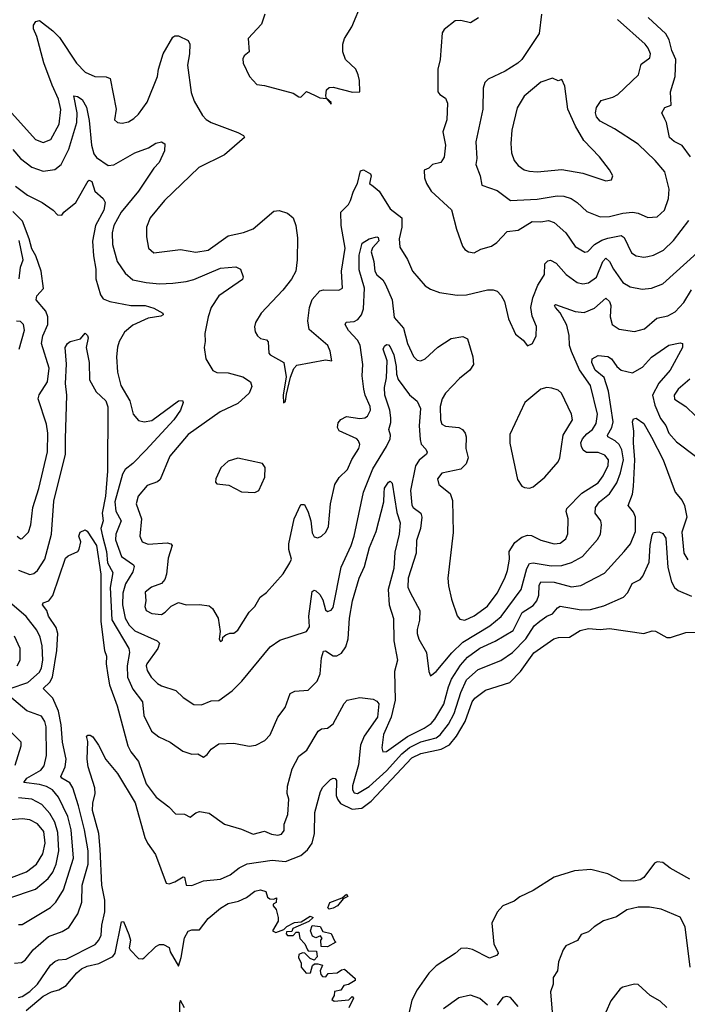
# Model space of a CAD drawing. Extents: x 1678759 to 1859541, y 384609 to 522867.
# Tile 310 of 466: x 1762611 to 1766112, y 490149 to 495314. Entities that reach past the tile are written whole.
import ezdxf

# ---------------------------------------------------------------- set-up
doc = ezdxf.new("R2010")
doc.units = 0

msp = doc.modelspace()

# ---------------------------------------------------------------- linework, layer by layer
at = {"layer": '0CON20XD'}
for points in [[(1763896.6, 495343.4), (1763879.4, 495290.6), (1763810, 495215), (1763814.1, 495145.9), (1763788.8, 495125), (1763781.7, 495108.3), (1763783.8, 495085), (1763816.7, 495015), (1763855, 494973.3), (1763895, 494968.8), (1764045, 494928.6), (1764075, 494908.8), (1764085, 494906.7), (1764115, 494936.7), (1764158, 494918), (1764185, 494903.3), (1764220, 494900), (1764245, 494870), (1764245, 494880), (1764220, 494900), (1764217.5, 494915), (1764221.2, 494945), (1764235, 494958.8), (1764255, 494960), (1764357, 494933), (1764396, 494935), (1764394, 494995), (1764386, 495025), (1764374.1, 495054.1), (1764320, 495105), (1764306.2, 495145), (1764306, 495185), (1764314.3, 495215), (1764353.8, 495276.2), (1764408.1, 495405)], [(1765016.7, 495323.3), (1764975, 495298), (1764925, 495308.9), (1764895, 495307.1)], [(1765348, 495342), (1765335, 495241.2), (1765245, 495105.6), (1765223.1, 495085), (1765156.8, 495043.2), (1765067.8, 495002.2), (1765050, 494985), (1765041.4, 494955), (1765040, 494845), (1765003, 494673), (1765008.8, 494585), (1765003.9, 494555), (1765025.8, 494494.2), (1765034.2, 494445), (1765115, 494417.3), (1765185, 494364.5), (1765325, 494372.5), (1765429.9, 494390.1), (1765465, 494388.4), (1765504.2, 494375), (1765535.6, 494355), (1765585, 494307.9), (1765655, 494278.9), (1765705, 494280.9), (1765775, 494299.7), (1765825, 494303.4), (1765855, 494298.7), (1765905, 494276.7)], [(1765905, 494276.7), (1765955, 494280.5), (1765992.5, 494315), (1766014.7, 494375.3), (1766017.5, 494425), (1765994.6, 494515), (1765943.6, 494575), (1765855, 494660), (1765730.5, 494740.5), (1765655, 494781.1), (1765636.1, 494805), (1765630.4, 494825), (1765636.9, 494853.1), (1765660.5, 494889.5), (1765722, 494908), (1765747.8, 494922.2), (1765856.9, 495025), (1765870, 495080), (1765916.4, 495113.6), (1765919.5, 495135), (1765907.7, 495165), (1765891.8, 495185), (1765746.4, 495315)], [(1766129.6, 494595), (1766085, 494653.3), (1766042.9, 494675), (1766018.6, 494695), (1766003.7, 494773.7), (1765995, 494792), (1765979.4, 494825), (1765995, 494854), (1766027.5, 494865), (1766023.6, 494935), (1766049.1, 495015), (1766051.5, 495105), (1766032, 495152), (1766018.2, 495208.2), (1765999.9, 495239.9), (1765907.1, 495325)], [(1762490.1, 494910.1), (1762695, 494685.6), (1762735, 494670.4), (1762774.3, 494685), (1762818.2, 494765), (1762827, 494843), (1762815, 494897.5), (1762781, 494971), (1762738.2, 495088.2), (1762701.5, 495225), (1762683.3, 495265), (1762684.2, 495285), (1762696.7, 495305), (1762715, 495310), (1762785.9, 495255.9), (1762821, 495221), (1762909.1, 495085), (1762955, 495038.1), (1763005, 495016.4), (1763065, 495014.5), (1763085.7, 495005), (1763116.7, 494845), (1763109.3, 494789.3), (1763123.6, 494773.6), (1763149.7, 494770.3), (1763182.1, 494777.9), (1763210, 494795), (1763235, 494818.8), (1763279.7, 494880.3), (1763334.7, 495015), (1763340, 495055), (1763363.6, 495135), (1763415, 495221.2), (1763425, 495229.2), (1763445, 495229.2), (1763495.4, 495205.4), (1763503.1, 495185), (1763501.5, 495135), (1763491.5, 495075), (1763511.2, 494931.2), (1763527, 494887), (1763570.6, 494810.6), (1763589.7, 494789.7), (1763615, 494774.3), (1763755, 494721.4), (1763785.6, 494705.6), (1763790, 494695), (1763685, 494605.5), (1763550.8, 494539.2), (1763370.6, 494365), (1763295.6, 494275), (1763276.7, 494225), (1763275.6, 494174.4), (1763286.5, 494115), (1763315, 494091.1), (1763455, 494108.8), (1763535, 494094.5), (1763599.2, 494105), (1763705, 494180), (1763785, 494197.3), (1763835, 494217.5), (1763945, 494309.5), (1763972.4, 494312.4), (1764015, 494299.5), (1764045.6, 494275), (1764060, 494235), (1764068.9, 494168.9), (1764067.1, 494055), (1764058.8, 493995), (1764036.4, 493953.6), (1763990.6, 493895), (1763877.1, 493775), (1763848, 493725), (1763842.3, 493702.3), (1763845.9, 493675.9), (1763858, 493655), (1763875, 493641.9), (1763905, 493634.2), (1763914.5, 493624.5), (1763918.5, 493565), (1763924.4, 493555), (1763996.3, 493516.3), (1764008.7, 493441.3), (1763993.5, 493343.5), (1763994.5, 493304.5), (1764005, 493313.3), (1764010.3, 493350.3), (1764030.8, 493439.3), (1764049.5, 493485), (1764065, 493502.5), (1764215, 493530), (1764247.5, 493525), (1764240, 493575), (1764228, 493605), (1764128.9, 493688.9), (1764122.1, 493735), (1764130.5, 493805), (1764144.6, 493845.4), (1764185, 493891.4), (1764205, 493897.1), (1764285, 493894.2), (1764304.2, 493905.8), (1764298.5, 493995), (1764318.2, 494115), (1764297.4, 494235), (1764296, 494304), (1764335, 494344.3), (1764346.5, 494365), (1764361.2, 494415), (1764383.1, 494455), (1764398.6, 494521.4), (1764415, 494525.5), (1764450.5, 494505), (1764454.6, 494495), (1764446, 494455), (1764465, 494439.7), (1764496.9, 494415), (1764555, 494321.4), (1764614.6, 494274.6), (1764615.5, 494225), (1764601.2, 494165), (1764605, 494121.2), (1764645, 494056.2), (1764671.1, 493995), (1764738.2, 493918.2), (1764765, 493900), (1764812.1, 493882.1), (1764905, 493869.4), (1764955, 493870), (1765065, 493897.3), (1765095, 493897.5), (1765115, 493889.4), (1765136.7, 493866.7), (1765153.3, 493835), (1765174.2, 493745), (1765210.8, 493665), (1765252.2, 493632.2), (1765275, 493603.8), (1765301.2, 493615), (1765320, 493655), (1765322, 493705), (1765298.1, 493758.1), (1765291.9, 493805), (1765302.2, 493855), (1765328.8, 493921.2), (1765350, 493955), (1765363.2, 493976.8), (1765366, 494034), (1765380.4, 494049.6), (1765395, 494052.5), (1765425, 494037.1), (1765478, 493978), (1765535, 493935.6), (1765565, 493928.5), (1765595, 493934), (1765636, 493964), (1765668.9, 494045), (1765685, 494063.6), (1765705, 494046.2), (1765726.1, 494005), (1765775, 493935.5), (1765812.1, 493912.1), (1765875, 493900), (1765925, 493905.5), (1765985, 493928.9), (1766165, 494090)], [(1764895, 495307.1), (1764837.3, 495262.7), (1764826.9, 495245), (1764815.7, 495105), (1764803.6, 495055), (1764803.5, 494935), (1764815, 494920.8), (1764845, 494902.5), (1764855.4, 494875.4), (1764852.1, 494787.9), (1764830.8, 494725), (1764844.6, 494655), (1764837, 494593), (1764820, 494565), (1764775.8, 494554.2), (1764757.5, 494535), (1764733.3, 494525), (1764734.2, 494485), (1764744.3, 494455), (1764770, 494415), (1764876.7, 494316.7), (1764902.2, 494215), (1764932.9, 494125), (1764945, 494108), (1764965, 494095.8), (1764995, 494091.4), (1765029.8, 494110.2), (1765085, 494126.7), (1765114.2, 494145), (1765168, 494202), (1765225, 494209.2), (1765298.6, 494255), (1765345, 494253.4), (1765385, 494259.7), (1765415, 494249.6), (1765475, 494195.6), (1765525, 494123.8), (1765575, 494094.1), (1765591.5, 494098.5), (1765625.2, 494134.8), (1765663.5, 494156.5), (1765695, 494168.4), (1765765, 494181.4), (1765781.5, 494171.5), (1765820.4, 494090.4), (1765845, 494075.5), (1765885, 494068.5), (1765905, 494071.5), (1765935, 494079.1), (1765988.2, 494105), (1766040.4, 494155), (1766119.8, 494260.2)], [(1765685, 494469.2), (1765715, 494473.8), (1765721.2, 494495), (1765705, 494526.2), (1765651.9, 494595), (1765570.3, 494680.3), (1765525.6, 494755), (1765485.6, 494845), (1765470, 494965), (1765455, 495000), (1765435, 494993.3), (1765405, 495006.2), (1765345, 494985.7), (1765257.8, 494912.2), (1765219.4, 494850.6), (1765192.1, 494735), (1765187.3, 494665), (1765191.1, 494615), (1765204.4, 494575), (1765225, 494549.2), (1765257, 494527), (1765285, 494518.5), (1765325, 494515.5), (1765455, 494528.2), (1765565, 494508.9), (1765685, 494469.2)], [(1762575, 494632.1), (1762616.2, 494585), (1762675, 494540), (1762735, 494519.7), (1762795, 494527.5), (1762829.6, 494555), (1762869.1, 494635), (1762910.7, 494775), (1762912.3, 494825), (1762895.8, 494914.2), (1762915, 494910.8), (1762938.8, 494895), (1762961.6, 494855), (1762976.6, 494785), (1762988.8, 494655), (1763000.3, 494610.3), (1763015, 494591.2), (1763075, 494548.9), (1763105, 494552.9), (1763215, 494615.4), (1763287.6, 494642.4), (1763325, 494666.5), (1763355, 494673.3), (1763372.5, 494662.5), (1763370.8, 494625), (1763342.5, 494565), (1763315, 494534.4), (1763234.1, 494415), (1763143.1, 494305), (1763105.6, 494234.4), (1763096.9, 494195), (1763098.2, 494135), (1763122.5, 494045), (1763163.8, 493983.8), (1763205, 493950), (1763275, 493935.3), (1763345, 493928.8), (1763415, 493932.1), (1763485, 493940), (1763525, 493950.9), (1763665, 494011.1), (1763745, 494017.5), (1763769.2, 494005), (1763784, 493965), (1763779.1, 493950.9), (1763655.6, 493865), (1763616.4, 493805), (1763599.1, 493755), (1763581.7, 493668.3), (1763584.4, 493625), (1763579.5, 493595), (1763586.9, 493535), (1763625, 493473.1), (1763645, 493463.5), (1763705, 493461.5), (1763781.1, 493441.1), (1763822, 493415), (1763829.4, 493390.6), (1763814.3, 493355), (1763755, 493300.8), (1763662.6, 493257.4), (1763495, 493137.5), (1763398.2, 493025), (1763348.6, 492901.4), (1763335, 492890.4), (1763279.4, 492870.6), (1763232.3, 492815), (1763221.5, 492775), (1763250.8, 492695), (1763241.5, 492605), (1763253.1, 492575), (1763285, 492562.9), (1763385, 492570.5), (1763403.8, 492565), (1763411.4, 492555), (1763389.8, 492490.2), (1763381.9, 492405), (1763372, 492378), (1763355, 492357.1), (1763302.9, 492337.1), (1763269.5, 492310.5), (1763272.7, 492265), (1763267.5, 492235), (1763274.7, 492214.7), (1763305, 492198.5), (1763355, 492193.5), (1763375, 492205.7), (1763405, 492237.5), (1763445, 492257.5), (1763485, 492244.3), (1763555, 492245.7), (1763605, 492238.8), (1763623.3, 492225), (1763652.5, 492175), (1763663.3, 492105), (1763657.5, 492065), (1763665, 492052.5), (1763675, 492060), (1763677.5, 492075), (1763692.5, 492087.5), (1763713.9, 492096.1), (1763735, 492096), (1763755, 492112.5), (1763815, 492206.2), (1763845, 492236.7), (1763873.1, 492285), (1763905, 492308.6), (1763992.7, 492407.3), (1764028.5, 492465), (1764036.4, 492485), (1764022.5, 492535), (1764023.5, 492565), (1764050.6, 492695), (1764085, 492770), (1764105, 492770), (1764125, 492730), (1764138.5, 492685), (1764145, 492622.5), (1764155, 492601.4), (1764175, 492595.7), (1764195, 492604.2), (1764217.5, 492625), (1764230.6, 492655), (1764241.8, 492775), (1764264.5, 492875), (1764286.8, 492913.2), (1764330, 492955), (1764353.1, 493006.9), (1764389.1, 493065), (1764394.4, 493085), (1764388.9, 493105), (1764379.4, 493115), (1764287.6, 493157.6), (1764278.5, 493175), (1764281.2, 493198.8), (1764295, 493217.5), (1764325, 493231.8), (1764395, 493221.3), (1764422, 493225), (1764435.5, 493235), (1764450.9, 493265), (1764450, 493285), (1764422.9, 493345), (1764416.2, 493375), (1764407.4, 493445), (1764411.5, 493505), (1764396.2, 493606.2), (1764383.6, 493633.6), (1764335, 493682.7), (1764317.8, 493715), (1764323.1, 493726.9), (1764365, 493730.4), (1764385, 493741.1), (1764403.2, 493765), (1764413.6, 493796.4), (1764420, 493905), (1764391.9, 494001.9), (1764392.2, 494077.8), (1764408.2, 494141.8), (1764445, 494164.7), (1764485, 494175.6), (1764491.7, 494171.7), (1764495, 494153.1), (1764462.2, 494117.8), (1764455.3, 494095.3), (1764468.8, 494045), (1764473.6, 493995), (1764484.4, 493975), (1764515, 493950), (1764530, 493925), (1764564.2, 493845), (1764575, 493752.5), (1764623.8, 493695), (1764645, 493615.8), (1764676.7, 493546.7), (1764695, 493527.8), (1764715, 493524.6), (1764738.1, 493535), (1764804.2, 493595.8), (1764875, 493641.5), (1764935, 493651.4), (1764959.1, 493639.1), (1764987.5, 493545), (1764991.5, 493505), (1764972.2, 493475), (1764918.5, 493431.5), (1764845, 493354.5), (1764826.6, 493325), (1764817.1, 493285), (1764817.7, 493215), (1764825, 493191.4), (1764845, 493181.5), (1764915, 493175.5), (1764933.8, 493163.8), (1764946.9, 493145), (1764952.2, 493125), (1764951.1, 493065), (1764962.5, 493015), (1764952, 492985), (1764925, 492956.2), (1764825, 492935.6), (1764802, 492905), (1764808.8, 492875), (1764868.3, 492828.3), (1764881.7, 492791.7), (1764885.4, 492624.6), (1764857.1, 492385), (1764859.4, 492345), (1764876.5, 492275), (1764906.4, 492186.4), (1764919.1, 492169.1), (1764945, 492164.6), (1764995, 492187.3), (1765065, 492237.7), (1765115.9, 492305), (1765156.2, 492385), (1765169.6, 492425), (1765179.5, 492485), (1765178.9, 492525), (1765208.3, 492571.7), (1765245, 492599.1), (1765275, 492609.6), (1765295, 492609.1), (1765345, 492584.5), (1765415, 492564.4), (1765445, 492568.9), (1765475, 492590), (1765486.2, 492616.2), (1765488, 492695), (1765476.9, 492735), (1765480, 492750), (1765560.2, 492829.8), (1765645.1, 492884.9), (1765671.5, 492921.5), (1765697.8, 492975), (1765698.4, 493005), (1765680, 493030), (1765645, 493043.3), (1765583.1, 493043.1), (1765567.2, 493055), (1765557, 493075), (1765554.4, 493095), (1765563.5, 493115), (1765585, 493141.6), (1765615.3, 493165), (1765634.7, 493195), (1765641.4, 493245), (1765604.8, 493394.8), (1765547.4, 493477.4), (1765505, 493572.5), (1765494.6, 493605), (1765492.4, 493657.6), (1765481.2, 493711.2), (1765446, 493776), (1765420.8, 493805), (1765416.7, 493815), (1765420.8, 493819.2), (1765525, 493782.7), (1765571.7, 493778.3), (1765625, 493800), (1765685, 493853.1), (1765704.5, 493835), (1765711.6, 493815), (1765708.8, 493755), (1765718.9, 493715), (1765755, 493690.4), (1765835, 493677.5), (1765887.3, 493692.7), (1765951.9, 493748.1), (1766009.6, 493760.4), (1766049.1, 493780.9), (1766095, 493830), (1766135, 493897.1)], [(1762590.3, 494440.3), (1762653.1, 494393.1), (1762728.8, 494355), (1762786.2, 494315), (1762809.3, 494289.3), (1762831.7, 494288.3), (1762842.5, 494305)], [(1762842.5, 494305), (1762905.3, 494354.7), (1762971.2, 494468.8), (1762975, 494472.5), (1762990, 494465), (1763006, 494415), (1763048.8, 494375), (1763059.4, 494355), (1763053.2, 494315), (1763008.4, 494235), (1762992.8, 494152.8), (1762998.1, 494075), (1763011.6, 494005), (1763010.6, 493955), (1763035, 493870), (1763050, 493850), (1763085, 493835.4), (1763194.7, 493814.7), (1763268.8, 493815), (1763315, 493800.4), (1763362.5, 493775), (1763364, 493765), (1763352, 493758), (1763285, 493747.5), (1763205, 493711.9), (1763161.6, 493675), (1763133.7, 493625), (1763124.4, 493595.6), (1763118.6, 493545), (1763124.5, 493465.5), (1763142, 493395), (1763189.6, 493315), (1763206.7, 493245), (1763235, 493210.6), (1763265, 493204.6), (1763305, 493210.8), (1763445, 493314.5), (1763465, 493315.8), (1763468.1, 493305), (1763454.7, 493265), (1763420, 493215), (1763273.6, 493055), (1763205, 492986.2), (1763164.8, 492955.2), (1763150.7, 492929.3), (1763111.2, 492785), (1763115.2, 492735.2), (1763143.8, 492685), (1763115.3, 492615), (1763113.9, 492585), (1763145, 492498.8), (1763208.5, 492455), (1763211.6, 492445), (1763205, 492417.5), (1763167.2, 492355), (1763152.8, 492305), (1763151.1, 492245), (1763165.2, 492175), (1763185, 492137.8), (1763215, 492108.3), (1763332.5, 492055), (1763343.8, 492043.8), (1763336, 492015), (1763277.8, 491935), (1763274.5, 491924.5), (1763280.5, 491900.5), (1763301.5, 491865), (1763335, 491831.5), (1763355, 491819.1), (1763430, 491795), (1763469.4, 491759.4), (1763525, 491722.2), (1763565, 491720), (1763615, 491741.5), (1763655, 491742.9), (1763725, 491794.4), (1763776.6, 491843.4), (1763925, 492024.4), (1763975, 492059.5), (1764115, 492104), (1764131.3, 492128.7), (1764127.2, 492185), (1764146, 492315), (1764155, 492321.4), (1764165, 492318.9), (1764185, 492299.5), (1764200.7, 492270.7), (1764215, 492219.2), (1764225, 492210), (1764245, 492216.9), (1764255, 492231.4), (1764297.7, 492442.3), (1764349.1, 492555), (1764365.2, 492604.8), (1764414.6, 492835), (1764462.8, 492957.2), (1764535.8, 493075), (1764554.1, 493115), (1764556, 493135), (1764547.5, 493165), (1764558.5, 493201.5), (1764558.3, 493225), (1764552.5, 493265), (1764526.7, 493345), (1764524, 493384), (1764534.4, 493435), (1764537.8, 493525), (1764518.1, 493585), (1764525, 493602), (1764535, 493609.4), (1764545, 493608.5), (1764555, 493597.8), (1764572.9, 493555), (1764586, 493495), (1764586.6, 493455), (1764596.3, 493426.4), (1764655, 493345.6), (1764695, 493312), (1764713.9, 493275), (1764706.1, 493183.9), (1764711.4, 493111.4), (1764717.2, 493087.2), (1764741.4, 493061.4), (1764747.8, 493045), (1764745.6, 493035), (1764707.2, 493002.8), (1764687, 492973), (1764660.3, 492845), (1764667.2, 492767.3), (1764675, 492754.6), (1764715, 492725.6), (1764720, 492705), (1764713.2, 492645), (1764691.7, 492581.7), (1764691.1, 492515), (1764648.9, 492385), (1764646.8, 492336.8), (1764658.7, 492308.7), (1764709.6, 492215), (1764708.2, 492165), (1764695.5, 492115), (1764696.4, 492095), (1764704.4, 492065), (1764744.7, 491994.7), (1764756.2, 491895), (1764765, 491872.5), (1764795, 491894.2), (1764878, 491992), (1764935, 492048.6), (1765076.2, 492135), (1765136.3, 492183.7), (1765241.6, 492325), (1765271.7, 492435), (1765285, 492461.1), (1765305, 492464.8), (1765398.8, 492448.8), (1765455, 492451.4), (1765505, 492465.9), (1765562.1, 492497.9), (1765642.1, 492587.9), (1765656.7, 492615), (1765662.5, 492665), (1765658.5, 492685), (1765628.5, 492725), (1765631.8, 492755), (1765651.5, 492785), (1765705, 492826.2), (1765742.6, 492885), (1765762.6, 492937.4), (1765778, 493005), (1765768.3, 493058.3), (1765755.2, 493085), (1765735, 493105.3), (1765696, 493126), (1765693.8, 493135), (1765716.1, 493175), (1765723.2, 493205), (1765699.1, 493365), (1765677.1, 493437.1), (1765630, 493475), (1765612.6, 493515), (1765613.1, 493535), (1765645, 493552.3), (1765695, 493547.9), (1765714.7, 493534.7), (1765743.2, 493495), (1765765, 493476.2), (1765825, 493460.8), (1765878.1, 493491.9), (1765925, 493544.4), (1766015, 493606.7), (1766075, 493619.5), (1766087.5, 493615), (1766087.8, 493595), (1766023.2, 493475), (1765962.8, 493407.2), (1765930.4, 493345), (1765941.7, 493291.7), (1765972.7, 493222.7), (1766000.5, 493185), (1766016.1, 493145), (1766055, 493099.2), (1766154.7, 493024.7)], [(1762597.5, 492605), (1762615, 492590.8), (1762625, 492592.5), (1762657.5, 492625), (1762669.6, 492665), (1762680, 492755), (1762712.1, 492855), (1762756.5, 493046.5), (1762758.2, 493145), (1762752.6, 493192.6), (1762708.7, 493325), (1762713.9, 493346.1), (1762756.6, 493415), (1762766.6, 493486.6), (1762725.6, 493615), (1762732, 493655), (1762759, 493715), (1762759.4, 493755), (1762748.1, 493785), (1762698.5, 493845), (1762701.1, 493865), (1762735.8, 493904.2), (1762724.8, 493995), (1762695.9, 494075), (1762675, 494111.3), (1762661.8, 494165), (1762626.7, 494256.7), (1762575, 494307.9)], [(1762608.8, 493955), (1762616.2, 494015), (1762629.6, 494055), (1762608.1, 494155)], [(1762608.5, 493585), (1762637.3, 493685), (1762630.8, 493715), (1762615, 493730), (1762595, 493731.8)], [(1762605, 492426.4), (1762665, 492403.8), (1762685, 492408.2), (1762705, 492424.5), (1762743.4, 492485), (1762778.1, 492615), (1762791.1, 492788.9), (1762851, 493035), (1762851.5, 493115), (1762858.5, 493345), (1762851.9, 493405), (1762856.7, 493506.7), (1762850, 493595), (1762862, 493615), (1762876.7, 493625), (1762930.5, 493639.5), (1762955, 493670), (1762967.7, 493657.7), (1762971.2, 493645), (1762960.8, 493595), (1762976.4, 493515), (1762976.9, 493425), (1763011.7, 493361.7), (1763063.1, 493315), (1763072.9, 493282.9), (1763071.6, 492945), (1763062.2, 492815), (1763043.6, 492725), (1763049.3, 492685), (1763036.8, 492645), (1763045.6, 492605), (1763067.4, 492525), (1763071.3, 492465), (1763100.7, 492415), (1763085.7, 492335), (1763095.1, 492165.1), (1763184.6, 492015), (1763186.7, 491995), (1763174.8, 491925), (1763177.1, 491865), (1763205, 491802.7), (1763255.4, 491735), (1763263.2, 491665), (1763302.1, 491582.1), (1763341.4, 491551.4), (1763401.2, 491525), (1763467.3, 491477.3), (1763515, 491462), (1763545, 491462.9), (1763575, 491445.8), (1763595, 491460), (1763615, 491487.5), (1763655, 491515.8), (1763735, 491519.2), (1763815, 491503.8), (1763849.3, 491509.3), (1763896.5, 491533.5), (1763925, 491562.9), (1763965.6, 491655), (1764003.1, 491706.9), (1764030.2, 491779.8), (1764055, 491791.1), (1764125, 491797.3), (1764171.1, 491845), (1764187.3, 491882.7), (1764193.9, 491966.1), (1764205, 492001.2), (1764215, 492004), (1764255, 491976.7), (1764275, 491976.9), (1764298.3, 491991.7), (1764321.1, 492025), (1764334, 492066), (1764340.4, 492175), (1764357.2, 492265), (1764391, 492385), (1764419.3, 492445), (1764446.1, 492545), (1764481.5, 492628.5), (1764520.9, 492785), (1764522.4, 492832.4), (1764525, 492855.8), (1764545, 492888.8), (1764555, 492893.3), (1764565, 492882.5), (1764589.4, 492729.4), (1764606, 492674), (1764601.2, 492615), (1764578.5, 492521.5), (1764574.1, 492435), (1764543.7, 492325), (1764549.7, 492245), (1764572.6, 492172.6), (1764573.2, 492055), (1764593.4, 491955), (1764576.9, 491895), (1764580.5, 491745), (1764559.2, 491655), (1764519.3, 491565), (1764510.5, 491495), (1764515, 491474), (1764535, 491474.6), (1764644.6, 491554.6), (1764732.6, 491597.4), (1764768.5, 491621.5), (1764787.9, 491645), (1764835.6, 491724.4), (1764859.4, 491815), (1764876.7, 491855), (1764922.4, 491927.6), (1764960.3, 491969.7), (1765025, 492017.5), (1765105, 492053.8), (1765199.7, 492110.3), (1765246.3, 492205), (1765305, 492241.5), (1765324.1, 492265), (1765333.3, 492295), (1765334.8, 492345.2), (1765344.8, 492365.2), (1765415, 492362.8), (1765505, 492338.4), (1765554, 492346), (1765678.8, 492411.2), (1765782.2, 492525), (1765814.4, 492565), (1765840.1, 492629.9), (1765841.1, 492705), (1765830.2, 492730.2), (1765802.2, 492765), (1765824.8, 492825), (1765830.6, 492865), (1765837.7, 493005), (1765829.8, 493095), (1765832.1, 493155), (1765824.3, 493205), (1765830.5, 493219.5), (1765845, 493223.8), (1765885, 493195.6), (1765925, 493124.5), (1765986.1, 493005), (1766049.1, 492835), (1766085, 492792.1), (1766098, 492765), (1766110.3, 492705), (1766084.3, 492625), (1766093.8, 492515), (1766115, 492480)], [(1766125, 493427.8), (1766064.4, 493375), (1766044.4, 493345), (1766045, 493323.3), (1766104, 493285), (1766155, 493235.5)], [(1765285, 492856.2), (1765305, 492864), (1765366, 492914), (1765435.6, 492995), (1765443.5, 493015), (1765461.8, 493135), (1765510.6, 493215), (1765505.6, 493245), (1765452.9, 493355), (1765435, 493370.8), (1765401.7, 493381.7), (1765375, 493384.3), (1765345, 493375.7), (1765260.8, 493305), (1765182.6, 493137.4), (1765182.6, 493092.6), (1765222.3, 492902.3), (1765245, 492867.5), (1765259.3, 492859.3), (1765285, 492856.2)], [(1763845, 492833.8), (1763865, 492843.8), (1763896.8, 492915), (1763898.1, 492965), (1763885, 492986.7), (1763755, 493013.8), (1763705, 492998.8), (1763666.4, 492963.6), (1763640, 492905), (1763638.3, 492888.3), (1763645, 492880), (1763707.5, 492872.5), (1763775, 492836.7), (1763845, 492833.8)], [(1762585, 490365.5), (1762621.4, 490368.6), (1762640, 490380), (1762681.8, 490435), (1762763.1, 490505), (1762835, 490531.2), (1762868.6, 490551.4), (1762916.9, 490623.1), (1762936.8, 490685), (1762938.3, 490775), (1762970.7, 490885), (1762970.4, 490955), (1762951.9, 491065), (1762920.2, 491190.2), (1762890.8, 491285), (1762875, 491311.1), (1762832.2, 491335), (1762826.7, 491345), (1762849.3, 491395), (1762855.3, 491435), (1762836.4, 491525), (1762829.2, 491615), (1762815, 491686.9), (1762785.6, 491755.6), (1762734.5, 491805), (1762770.4, 491839.6), (1762783.3, 491865), (1762805.8, 492005), (1762811.7, 492095), (1762803.6, 492125), (1762761.8, 492185), (1762754.3, 492214.3), (1762730.8, 492245), (1762734.5, 492255.5), (1762765, 492266), (1762786, 492294), (1762851.1, 492488.9), (1762865, 492501.2), (1762916.1, 492523.9), (1762923.6, 492536.4), (1762932, 492575), (1762921.9, 492605), (1762928, 492625), (1762955, 492638.8), (1762965, 492631.2), (1763014.2, 492555.8), (1763036.2, 492405), (1763037.1, 492157.1), (1763055.9, 492005.9), (1763067.1, 491975), (1763065.3, 491935), (1763072.9, 491875), (1763081.9, 491825), (1763122.2, 491715), (1763178.7, 491505), (1763194.4, 491474.4), (1763233.7, 491423.6), (1763275.5, 491305), (1763327.1, 491235), (1763394.2, 491185), (1763427.9, 491147.9), (1763475, 491147.1), (1763505, 491130.8), (1763535, 491154.2), (1763555, 491160.8), (1763605, 491151.2), (1763685, 491094.2), (1763775, 491067.1), (1763835, 491041.4), (1763895, 491056.7), (1763932.3, 491042.3), (1763965, 491037.1), (1763985, 491042.2), (1763998.9, 491061.1), (1763998.6, 491095), (1764016.9, 491145), (1764022.2, 491225), (1764014.6, 491255), (1764016.1, 491293.9), (1764040.4, 491385), (1764075, 491450), (1764117.6, 491482.4), (1764177.3, 491582.7), (1764195, 491593.5), (1764225, 491597.9), (1764255, 491620), (1764312.8, 491727.2), (1764329.5, 491745), (1764395, 491759.3), (1764465, 491750.4), (1764485, 491739.4), (1764494.2, 491725), (1764488.4, 491655), (1764418.5, 491555), (1764398.9, 491508.9), (1764387.8, 491405), (1764356.1, 491295), (1764355.9, 491275), (1764365, 491257.9), (1764383.3, 491255), (1764445, 491292), (1764535, 491374.4), (1764615, 491463.8), (1764655, 491495.5), (1764715, 491525.7), (1764795, 491547.4), (1764817.1, 491562.9), (1764861, 491619), (1764890.4, 491675), (1764924.5, 491785), (1764955, 491850.7), (1765015.6, 491905), (1765135, 491953.4), (1765195, 491995.3), (1765265, 492065.8), (1765309.1, 492135), (1765338.8, 492158.8), (1765375, 492184.8), (1765405, 492196.6), (1765431.1, 492228.9), (1765445, 492237.1), (1765555, 492218.2), (1765605, 492220.2), (1765675, 492238.7), (1765777.9, 492285), (1765801.1, 492308.9), (1765823.2, 492356.8), (1765865, 492377.9), (1765879.7, 492395), (1765912.3, 492467.7), (1765917.6, 492557.6), (1765927.7, 492612.3), (1765935, 492623.3), (1765965, 492628), (1765985, 492619.2), (1765999.7, 492595), (1766010.7, 492440.7), (1766030, 492365), (1766045, 492334.7), (1766065, 492319.5), (1766135, 492289.5)], [(1762562.2, 491805), (1762655, 491836.5), (1762715, 491891.8), (1762726.1, 491915), (1762733.4, 491955), (1762729, 492029), (1762718.9, 492075), (1762701.2, 492111.2), (1762645, 492183.7), (1762558.3, 492258.3)], [(1762605, 490184.7), (1762625, 490190.8), (1762665, 490216.8), (1762705, 490255.3), (1762773.4, 490355), (1762795, 490374.1), (1762815, 490382.2), (1762855, 490386), (1763007.1, 490462.9), (1763027.1, 490485), (1763037.9, 490512.1), (1763041.9, 490565), (1763058.1, 490635), (1763058.5, 490695), (1763042.8, 490775), (1763033.5, 490963.5), (1763026, 491045), (1762993.2, 491165), (1762994.8, 491205.2), (1763007.5, 491255), (1763006.2, 491285), (1762970, 491395), (1762965.6, 491434.4), (1762968, 491528), (1762962.5, 491555), (1762968.3, 491561.7), (1762981.7, 491561.7), (1762995, 491552.5), (1763025, 491508.8), (1763063.2, 491433.2), (1763125, 491359.4), (1763216.5, 491206.5), (1763267.9, 491025), (1763281.2, 490995), (1763324.5, 490935), (1763380, 490785), (1763395, 490781.2), (1763425, 490791.4), (1763468, 490818), (1763475.6, 490815.6), (1763484.7, 490774.7), (1763515, 490773.3), (1763575, 490797.3), (1763664.2, 490805), (1763715, 490827.8), (1763761.8, 490865), (1763805, 490885.7), (1763935, 490904.8), (1764005, 490898.9), (1764085, 490930.2), (1764120.5, 490959.5), (1764146, 490995), (1764157.1, 491045), (1764159.6, 491155), (1764189.2, 491265), (1764201.9, 491288.1), (1764241.5, 491328.5), (1764255, 491335.8), (1764265, 491334.2), (1764273.5, 491323.5), (1764271.6, 491245), (1764277.2, 491225), (1764293, 491203), (1764355, 491172.3), (1764405, 491178.4), (1764455, 491215.6), (1764668.6, 491441.4), (1764715, 491464.8), (1764821.9, 491488.1), (1764865, 491511.1), (1764902, 491555), (1764947.1, 491632.9), (1764984.3, 491735), (1764998.2, 491755), (1765055, 491796.9), (1765182, 491838), (1765238.4, 491895), (1765307, 491993), (1765413.4, 492066.6), (1765436.3, 492073.7), (1765495, 492075.5), (1765550.8, 492109.2), (1765595, 492120.4), (1765655, 492114.5), (1765705, 492120), (1765885, 492093.8), (1765928.8, 492108.8), (1765945, 492105.8), (1766005, 492073.8), (1766025, 492073.8), (1766105, 492098.8), (1766175, 492102)], [(1762599.1, 491925), (1762613.8, 491955), (1762614.6, 492015), (1762585, 492080)], [(1762605, 490568.5), (1762625, 490567.8), (1762773.4, 490656.6), (1762800.4, 490685), (1762841, 490749), (1762893.3, 490915), (1762880.7, 491065), (1762863.6, 491135), (1762815.8, 491235.8), (1762783.1, 491275), (1762752.5, 491292.5), (1762715, 491303.1), (1762633.5, 491313.5), (1762648.4, 491335), (1762723.2, 491376.8), (1762740, 491400), (1762751.9, 491455), (1762750.8, 491605), (1762742.9, 491632.9), (1762725, 491660), (1762648.2, 491688.2), (1762557.5, 491765)], [(1762587.1, 491402.9), (1762620, 491505), (1762620, 491525), (1762515, 491630.9)], [(1762555, 490705.3), (1762695, 490752.7), (1762761.4, 490808.6), (1762785, 490842.1), (1762803.5, 490885), (1762816.7, 490955), (1762811.3, 491051.3), (1762796.4, 491105), (1762769.8, 491149.8), (1762728, 491198), (1762676, 491226), (1762605, 491232.5)], [(1762568, 490815), (1762646.5, 490845), (1762699.3, 490885), (1762732.1, 490937.9), (1762744.8, 490995), (1762737.7, 491055), (1762705, 491096.5), (1762665, 491116.3), (1762625, 491122.1), (1762565, 491117.2)], [(1766125.9, 490805.9), (1766022.6, 490862.6), (1765985, 490892.5), (1765953.9, 490896.1), (1765940.5, 490889.5), (1765885, 490814.2), (1765865, 490802.2), (1765832.5, 490795), (1765765, 490796.4), (1765695, 490834.4), (1765606, 490856), (1765520.4, 490849.6), (1765414.3, 490815.7), (1765305, 490746.2), (1765235, 490713.8), (1765205, 490690), (1765145, 490666.2), (1765115, 490633.3), (1765086.9, 490575), (1765097.1, 490465), (1765118.8, 490425), (1765120, 490415), (1765112.5, 490405), (1765075, 490391.4), (1764986.4, 490436.4), (1764955, 490444.6), (1764925, 490441.5), (1764894.7, 490415.2), (1764795, 490351.2), (1764757.6, 490312.4), (1764695.2, 490224.8), (1764668.3, 490171.7), (1764649.4, 490085)], [(1762645, 490117), (1762735, 490191.9), (1762778, 490215), (1762816.2, 490225), (1762855, 490247.8), (1762910.3, 490315), (1762935.5, 490335), (1762965, 490349.3), (1763026.5, 490363.5), (1763100.6, 490399.4), (1763111.9, 490418.1), (1763145, 490582.5), (1763155, 490583.3), (1763184.4, 490515), (1763193.1, 490485), (1763186, 490445), (1763190, 490435), (1763235, 490390), (1763255, 490387.5), (1763265, 490392.5), (1763325, 490453.3), (1763345, 490463.3), (1763365, 490463.3), (1763395, 490447.5), (1763401.2, 490425), (1763445, 490350), (1763458.9, 490395), (1763475, 490497.5), (1763495, 490533.8), (1763515, 490540.8), (1763555, 490540.8), (1763600.3, 490599.7), (1763665, 490654), (1763705, 490678.8), (1763759.1, 490690.9), (1763801.2, 490708.8), (1763845, 490742), (1763875, 490750), (1763901.7, 490741.7), (1763911.7, 490711.7), (1763923.3, 490703.3), (1763945, 490700), (1763958.3, 490708.3), (1763957, 490683), (1763940, 490675), (1763940, 490665), (1763957, 490647), (1763966.7, 490605), (1763966.7, 490585), (1763937.5, 490535), (1763955, 490526.7), (1763997.5, 490542.5), (1764011.7, 490558.3), (1764052.3, 490577.7), (1764087.5, 490582.5), (1764135, 490612.5), (1764150, 490605), (1764127, 490583), (1764043.3, 490546.7), (1764038.3, 490531.7), (1764010, 490530), (1764008.3, 490518.3), (1764015, 490510), (1764045, 490510), (1764061.7, 490528.3), (1764075, 490527.5), (1764080, 490495), (1764107, 490467), (1764120, 490435), (1764125, 490430), (1764168.3, 490428.3), (1764171.7, 490398.3), (1764155, 490380), (1764135, 490390), (1764107, 490417), (1764095, 490420), (1764075, 490410), (1764073.3, 490395), (1764086.7, 490365), (1764087.5, 490345), (1764113, 490313), (1764136.4, 490313.6), (1764147, 490353), (1764158.3, 490361.7), (1764175, 490362.5), (1764200, 490355), (1764186.7, 490325), (1764190, 490305), (1764200, 490295), (1764216.1, 490293.9), (1764228.3, 490311.7), (1764276.1, 490313.9), (1764299.3, 490330.7), (1764315, 490333.3), (1764370, 490285), (1764370, 490275), (1764336.1, 490253.9), (1764311.2, 490248.8), (1764295, 490223.3), (1764263, 490217), (1764260, 490195), (1764247.5, 490175), (1764260, 490165), (1764337, 490173), (1764355, 490190), (1764361.7, 490181.7), (1764338.3, 490131.7)], [(1764235, 490647.5), (1764227.5, 490655), (1764237, 490683), (1764302.5, 490707.5), (1764325, 490727.5), (1764332.5, 490715), (1764308.3, 490701.7), (1764277.5, 490665), (1764255, 490653.3), (1764235, 490647.5)], [(1766128.2, 490345), (1766100.4, 490555), (1766075, 490606.2), (1765975, 490648.1), (1765915, 490658.5), (1765855, 490659.1), (1765795, 490645.7), (1765741.2, 490608.8), (1765673, 490587), (1765623.8, 490556.2), (1765595, 490530), (1765555, 490516), (1765536.1, 490483.9), (1765475, 490455.8), (1765460.8, 490435), (1765437.5, 490372.5), (1765432.2, 490325), (1765409.3, 490290.7), (1765409.6, 490255), (1765394.6, 490215), (1765408.4, 490045)], [(1764225, 490450), (1764191.7, 490451.7), (1764190, 490485), (1764197.5, 490495), (1764188.3, 490508.3), (1764165, 490497.5), (1764147, 490507), (1764136.7, 490535), (1764145, 490562.5), (1764187, 490557), (1764201.7, 490531.7), (1764245, 490520), (1764261.7, 490481.7), (1764270, 490475), (1764225, 490450)], [(1766005, 490133.3), (1765970, 490165), (1765918, 490195), (1765855, 490254), (1765835, 490255.7), (1765775, 490240), (1765759.7, 490230.3), (1765712, 490168), (1765685, 490108.8)], [(1763475, 490130), (1763455, 490170), (1763448.8, 490155), (1763448.8, 490055)], [(1765065, 490145.6), (1765025, 490179.4), (1764975, 490197.5), (1764915, 490182.5), (1764833.5, 490125)], [(1765225, 490137.5), (1765185, 490185.7), (1765165, 490190), (1765145, 490184.2), (1765115, 490144)]]:
    msp.add_lwpolyline(points, dxfattribs=at)

doc.saveas('drawing.dxf')
